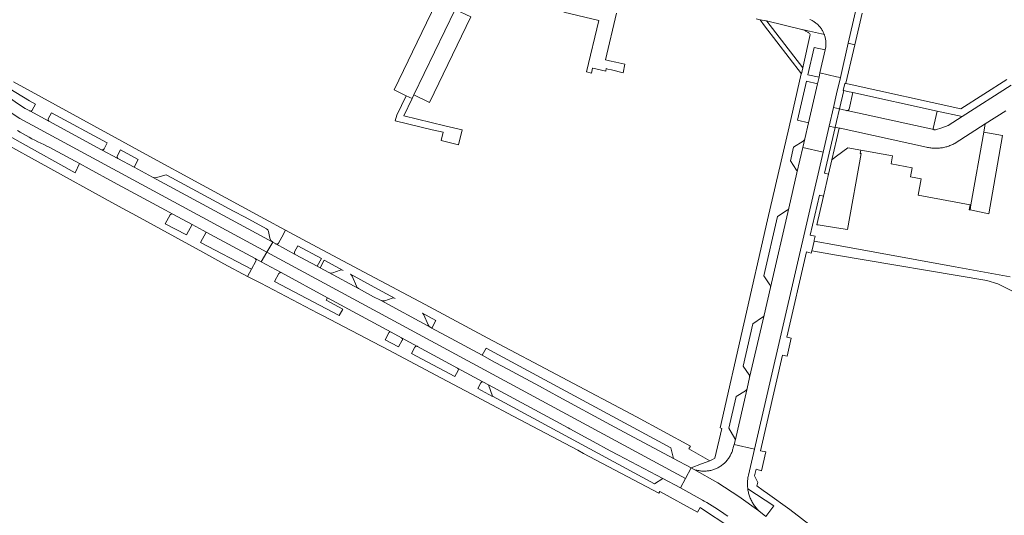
# Model space of a CAD drawing. Extents: x 146402 to 164798, y 455483 to 464134.
# Tile 549 of 575: x 162282 to 162545, y 460733 to 460865. Entities that reach past the tile are written whole.
import ezdxf

# ---------------------------------------------------------------- set-up
doc = ezdxf.new("R2010")
doc.units = 0
doc.header["$LTSCALE"] = 0.2
for name, color, linetype, lineweight in [('B-XX-VH-VERHARDING_ASFALT-GV', 252, 'CONTINUOUS', 18), ('B-XX-VH-VERHARDING_BETONSTRAATSTEEN-GV', 252, 'CONTINUOUS', 18), ('B-XX-VH-VERHARDING_TEGEL-GV', 252, 'CONTINUOUS', 18)]:
    doc.layers.add(name, color=color, linetype=linetype, lineweight=lineweight)

msp = doc.modelspace()

# ---------------------------------------------------------------- linework, layer by layer
at = {"layer": 'B-XX-VH-VERHARDING_ASFALT-GV'}
for points in [[(162393.263, 460869.846), (162390.596, 460864.327), (162381.913, 460846.363), (162385.099, 460844.822), (162386.72, 460844.04), (162387.199, 460845.033), (162398.237, 460867.874)], [(162492.88, 460865.203), (162493.097, 460865.106), (162493.311, 460865.001), (162493.521, 460864.889), (162493.728, 460864.77), (162493.93, 460864.645), (162494.128, 460864.512), (162494.321, 460864.373), (162494.51, 460864.228), (162494.694, 460864.076), (162494.872, 460863.919), (162495.045, 460863.755), (162495.213, 460863.586), (162495.374, 460863.411), (162495.53, 460863.231), (162495.68, 460863.045), (162495.823, 460862.855), (162495.96, 460862.66), (162496.09, 460862.461), (162496.213, 460862.257), (162496.33, 460862.049), (162496.439, 460861.838), (162496.542, 460861.623), (162496.637, 460861.405), (162496.724, 460861.183), (162496.737, 460861.149), (162496.804, 460860.959), (162496.877, 460860.732), (162496.942, 460860.503), (162496.999, 460860.272), (162497.049, 460860.039), (162497.09, 460859.804), (162497.124, 460859.568), (162497.15, 460859.332), (162497.167, 460859.094), (162497.177, 460858.856), (162497.179, 460858.618), (162497.172, 460858.38), (162497.158, 460858.142), (162497.136, 460857.905), (162496.982, 460857.048), (162495.573, 460850.927), (162500, 460849.899), (162501.016, 460849.663), (162503.109, 460858.825), (162505.047, 460867.309)], [(162281.388, 460835.504), (162282.155, 460835.059), (162282.925, 460834.621), (162283.699, 460834.19), (162284.477, 460833.767), (162285.259, 460833.35), (162286.045, 460832.94), (162286.834, 460832.538), (162287.627, 460832.142), (162288.423, 460831.754), (162289.223, 460831.373), (162289.887, 460831.063), (162297.971, 460826.686), (162300.507, 460825.314), (162307.052, 460821.77), (162320.925, 460814.256), (162322.834, 460813.221), (162328.008, 460810.42), (162330.919, 460808.844), (162331.795, 460808.37), (162344.841, 460801.305), (162346.424, 460800.447), (162347.956, 460803.027), (162282.042, 460838.78), (162279.738, 460840.279)], [(162481.086, 460732.424), (162479.258, 460733.902), (162473.886, 460737.772), (162468.317, 460741.353), (162461.975, 460744.969), (162461.201, 460745.4), (162459.696, 460742.589), (162458.364, 460740.101), (162464.254, 460736.767), (162464.668, 460736.526), (162465.382, 460736.104), (162466.092, 460735.674), (162466.798, 460735.238), (162467.499, 460734.795), (162468.196, 460734.345), (162468.889, 460733.889), (162469.578, 460733.425), (162470.261, 460732.956), (162470.941, 460732.479)]]:
    msp.add_lwpolyline(points, dxfattribs=at)
for points in [[(162275.992, 460846.589), (162274.913, 460847.422), (162273.141, 460844.941), (162274.263, 460844.137), (162279.738, 460840.279), (162282.042, 460838.78), (162347.956, 460803.027), (162349.533, 460805.683), (162317.438, 460823.044), (162312.513, 460825.707), (162308.178, 460828.052), (162303.852, 460830.393), (162289.774, 460838.008), (162284.665, 460840.771), (162283.47, 460841.418), (162281.384, 460842.787)], [(162544.318, 460834.175), (162539.297, 460835.045), (162535.85, 460815.655), (162535.614, 460814.328), (162540.617, 460813.302)], [(162350.376, 460805.227), (162349.533, 460805.683), (162347.956, 460803.027), (162459.696, 460742.589), (162461.201, 460745.4), (162456.49, 460747.914), (162444.687, 460754.212), (162439.684, 460756.918), (162425.877, 460764.385), (162420.683, 460767.196), (162410.893, 460772.492), (162408.734, 460773.66), (162405.404, 460775.462), (162394.666, 460781.27), (162392.744, 460782.31), (162391.947, 460782.741), (162391.675, 460782.888), (162378.238, 460790.158), (162376.45, 460791.125), (162372.393, 460793.318), (162364.453, 460797.615), (162362.155, 460798.857), (162361.391, 460799.27), (162355.522, 460802.444)], [(162459.696, 460742.589), (162347.956, 460803.027), (162346.424, 460800.447), (162351.754, 460797.561), (162364.156, 460790.845), (162381.145, 460781.645), (162383.884, 460780.161), (162388.161, 460777.845), (162398.821, 460772.074), (162405.63, 460768.387), (162407.07, 460767.607), (162428.394, 460756.06), (162428.785, 460755.848), (162433.911, 460753.072), (162435.007, 460752.479), (162439.607, 460749.987), (162441.827, 460748.786), (162453.649, 460742.577), (162458.364, 460740.101)]]:
    msp.add_lwpolyline(points, close=True, dxfattribs=at)
at = {"layer": 'B-XX-VH-VERHARDING_BETONSTRAATSTEEN-GV'}
for points in [[(162402.372, 460865.875), (162398.237, 460867.874), (162387.199, 460845.033), (162391.333, 460843.035)], [(162500, 460849.899), (162495.573, 460850.927), (162495.322, 460849.773), (162494.896, 460848.009), (162492.514, 460837.617), (162491.498, 460833.266), (162490.984, 460830.983), (162496.383, 460829.723), (162498.002, 460836.689), (162499.16, 460841.674), (162500, 460845.29), (162501.016, 460849.663)], [(162526.823, 460840.715), (162504.316, 460845.648), (162503.322, 460841.247), (162503.315, 460841.213), (162503.297, 460841.152), (162503.271, 460841.094), (162503.238, 460841.04), (162503.198, 460840.991), (162503.153, 460840.947), (162503.102, 460840.909), (162503.047, 460840.878), (162502.989, 460840.854), (162502.928, 460840.837), (162502.865, 460840.828), (162502.802, 460840.828), (162502.739, 460840.835), (162525.972, 460835.792), (162525.95, 460835.808), (162525.903, 460835.851), (162525.862, 460835.899), (162525.827, 460835.952), (162525.799, 460836.009), (162525.779, 460836.069)], [(162539.297, 460835.045), (162539.703, 460837.276), (162531.635, 460832.131), (162531.565, 460832.092), (162531.31, 460831.955), (162531.051, 460831.826), (162530.789, 460831.704), (162530.523, 460831.589), (162530.255, 460831.482), (162529.983, 460831.382), (162529.709, 460831.289), (162529.433, 460831.205), (162529.154, 460831.127), (162528.873, 460831.058), (162528.59, 460830.996), (162528.306, 460830.942), (162528.02, 460830.897), (162527.734, 460830.859), (162527.446, 460830.829), (162527.157, 460830.806), (162526.869, 460830.792), (162526.579, 460830.786), (162526.29, 460830.788), (162526.001, 460830.798), (162525.712, 460830.816), (162525.424, 460830.842), (162525.137, 460830.876), (162524.85, 460830.918), (162524.565, 460830.967), (162524.282, 460831.025), (162524, 460831.09), (162501.003, 460836.117), (162500.727, 460836.171), (162500, 460833.049), (162498.761, 460827.724), (162499.192, 460828.047), (162500, 460828.651), (162503.003, 460830.899), (162506.448, 460830.279), (162514.956, 460828.746), (162514.571, 460826.612), (162520.205, 460825.596), (162519.765, 460823.155), (162522.539, 460822.655), (162521.739, 460818.217), (162535.657, 460815.708), (162535.416, 460814.374), (162535.614, 460814.328), (162535.85, 460815.655)], [(162490.984, 460830.983), (162491.498, 460833.266), (162491.357, 460832.96), (162491.122, 460832.718), (162488.507, 460831.038), (162487.702, 460827.438), (162489.334, 460824.944), (162489.45, 460824.604), (162489.423, 460824.246)], [(162496.383, 460829.723), (162490.984, 460830.983), (162489.423, 460824.246), (162487.244, 460814.776), (162482.367, 460793.624), (162480.633, 460786.2), (162476.783, 460769.552), (162476.099, 460766.558), (162472.919, 460752.602), (162472.652, 460751.633), (162478.075, 460750.38)], [(162321.463, 460823.527), (162321.079, 460823.646), (162320.678, 460823.606), (162318.606, 460822.944), (162318.012, 460822.88), (162317.438, 460823.044), (162349.533, 460805.683), (162349.014, 460806.147), (162348.758, 460806.794), (162348.385, 460808.561), (162348.21, 460808.954), (162347.883, 460809.234), (162342.138, 460812.342), (162339.074, 460814)], [(162482.367, 460793.624), (162487.244, 460814.776), (162487.085, 460814.465), (162486.846, 460814.21), (162484.269, 460812.591), (162480.608, 460796.699), (162482.213, 460794.314), (162482.338, 460793.98)], [(162476.783, 460769.552), (162480.633, 460786.2), (162480.488, 460785.88), (162480.255, 460785.616), (162477.628, 460783.921), (162475.035, 460772.563), (162476.663, 460770.248), (162476.781, 460769.91)], [(162455.79, 460750.707), (162406.451, 460777.396), (162405.404, 460775.462), (162408.734, 460773.66), (162410.893, 460772.492), (162420.683, 460767.196), (162425.877, 460764.385), (162439.684, 460756.918), (162444.687, 460754.212), (162456.49, 460747.914)], [(162428.394, 460756.06), (162407.07, 460767.607), (162408.167, 460764.507), (162451.393, 460741.105), (162453.649, 460742.577), (162441.827, 460748.786), (162439.607, 460749.987), (162435.007, 460752.479), (162433.911, 460753.072), (162428.785, 460755.848)], [(162472.919, 460752.602), (162476.099, 460766.558), (162475.928, 460766.235), (162475.665, 460765.982), (162473.162, 460764.43), (162471.224, 460755.979), (162472.834, 460753.244), (162472.933, 460752.93)], [(162478.075, 460750.38), (162472.652, 460751.633), (162472.43, 460750.858), (162472.39, 460750.68), (162472.329, 460750.435), (162472.259, 460750.192), (162472.183, 460749.951), (162472.098, 460749.713), (162472.006, 460749.478), (162471.906, 460749.245), (162471.8, 460749.016), (162471.686, 460748.791), (162471.565, 460748.569), (162471.437, 460748.351), (162471.302, 460748.137), (162471.16, 460747.928), (162471.012, 460747.723), (162470.858, 460747.523), (162470.697, 460747.328), (162470.53, 460747.138), (162470.357, 460746.954), (162470.179, 460746.775), (162469.995, 460746.602), (162469.805, 460746.434), (162469.611, 460746.273), (162469.411, 460746.118), (162469.206, 460745.97), (162468.997, 460745.828), (162468.784, 460745.693), (162468.566, 460745.564), (162468.345, 460745.443), (162468.119, 460745.328), (162467.89, 460745.221), (162467.658, 460745.121), (162467.423, 460745.028), (162467.185, 460744.943), (162466.945, 460744.866), (162466.702, 460744.796), (162466.457, 460744.734), (162466.21, 460744.68), (162465.962, 460744.633), (162465.712, 460744.595), (162465.461, 460744.564), (162465.209, 460744.541), (162464.957, 460744.526), (162464.704, 460744.52), (162464.452, 460744.521), (162464.199, 460744.53), (162463.947, 460744.547), (162463.695, 460744.573), (162463.445, 460744.606), (162463.196, 460744.647), (162462.948, 460744.696), (162462.701, 460744.752), (162462.457, 460744.817), (162462.215, 460744.889), (162461.975, 460744.969), (162468.317, 460741.353), (162473.886, 460737.772), (162479.258, 460733.902), (162479.185, 460733.975), (162478.986, 460734.179), (162478.793, 460734.388), (162478.606, 460734.603), (162478.426, 460734.823), (162478.251, 460735.048), (162478.083, 460735.277), (162477.922, 460735.512), (162477.767, 460735.751), (162477.619, 460735.994), (162477.477, 460736.241), (162477.343, 460736.492), (162477.216, 460736.747), (162477.096, 460737.005), (162476.983, 460737.266), (162476.878, 460737.531), (162476.78, 460737.798), (162476.69, 460738.068), (162476.608, 460738.34), (162476.533, 460738.615), (162476.466, 460738.892), (162476.406, 460739.17), (162476.355, 460739.45), (162476.311, 460739.731), (162476.302, 460739.798), (162476.275, 460740.014), (162476.248, 460740.297), (162476.228, 460740.581), (162476.216, 460740.865), (162476.212, 460741.15), (162476.217, 460741.435), (162476.229, 460741.719), (162476.249, 460742.003), (162476.277, 460742.286), (162476.313, 460742.569), (162476.357, 460742.85), (162476.409, 460743.13), (162476.469, 460743.408)]]:
    msp.add_lwpolyline(points, close=True, dxfattribs=at)
msp.add_lwpolyline([(162546.622, 460847.683), (162533.515, 460839.285), (162529.774, 460836.897), (162528.113, 460836.211), (162526.387, 460835.714), (162526.367, 460835.709), (162526.305, 460835.7), (162526.241, 460835.699), (162526.178, 460835.706), (162526.117, 460835.72), (162526.058, 460835.742), (162526.001, 460835.772), (162525.972, 460835.792), (162502.739, 460840.835), (162501.818, 460841.051), (162500.769, 460841.297), (162500, 460837.967), (162499.641, 460836.413), (162499.639, 460836.382), (162500, 460836.312), (162500.727, 460836.171), (162501.003, 460836.117), (162524, 460831.09), (162524.282, 460831.025), (162524.565, 460830.967), (162524.85, 460830.918), (162525.137, 460830.876), (162525.424, 460830.842), (162525.712, 460830.816), (162526.001, 460830.798), (162526.29, 460830.788), (162526.579, 460830.786), (162526.869, 460830.792), (162527.157, 460830.806), (162527.446, 460830.829), (162527.734, 460830.859), (162528.02, 460830.897), (162528.306, 460830.942), (162528.59, 460830.996), (162528.873, 460831.058), (162529.154, 460831.127), (162529.433, 460831.205), (162529.709, 460831.289), (162529.983, 460831.382), (162530.255, 460831.482), (162530.523, 460831.589), (162530.789, 460831.704), (162531.051, 460831.826), (162531.31, 460831.955), (162531.565, 460832.092), (162531.635, 460832.131), (162539.703, 460837.276), (162545.218, 460840.802)], dxfattribs=at)
at = {"layer": 'B-XX-VH-VERHARDING_TEGEL-GV'}
for points in [[(162427.202, 460867.17), (162436.541, 460864.953), (162433.271, 460851.177), (162434.576, 460850.867), (162434.888, 460852.18), (162434.941, 460852.168), (162438.404, 460851.352), (162438.512, 460852.06), (162438.995, 460851.966), (162439.967, 460851.732), (162443.066, 460850.986), (162443.074, 460850.984), (162443.487, 460853.285), (162441.1, 460853.775), (162439.356, 460854.188), (162438.328, 460854.432), (162441.29, 460866.919)], [(162478.518, 460865.343), (162479.618, 460865.064), (162480.658, 460864.923), (162481.1, 460864.818), (162481.408, 460864.745), (162481.343, 460864.83), (162490.743, 460862.518), (162490.81, 460862.503), (162490.832, 460862.497), (162491.937, 460862.245), (162496.737, 460861.149), (162496.724, 460861.183), (162496.637, 460861.405), (162496.542, 460861.623), (162496.439, 460861.838), (162496.33, 460862.049), (162496.213, 460862.257), (162496.09, 460862.461), (162495.96, 460862.66), (162495.823, 460862.855), (162495.68, 460863.045), (162495.53, 460863.231), (162495.374, 460863.411), (162495.213, 460863.586), (162495.045, 460863.755), (162494.872, 460863.919), (162494.694, 460864.076), (162494.51, 460864.228), (162494.321, 460864.373), (162494.128, 460864.512), (162493.93, 460864.645), (162493.728, 460864.77), (162493.521, 460864.889), (162493.311, 460865.001), (162493.097, 460865.106), (162492.88, 460865.203)], [(162505.047, 460867.309), (162503.109, 460858.825), (162504.863, 460858.457), (162506.791, 460866.852)], [(162272.003, 460851.113), (162284.582, 460843.475), (162286.202, 460842.599), (162285.327, 460840.979), (162285.315, 460840.957), (162285.281, 460840.905), (162285.24, 460840.858), (162285.194, 460840.817), (162285.142, 460840.782), (162285.087, 460840.753), (162285.028, 460840.732), (162284.967, 460840.719), (162284.905, 460840.714), (162284.843, 460840.716), (162284.781, 460840.727), (162284.722, 460840.745), (162284.665, 460840.771), (162289.774, 460838.008), (162289.553, 460838.304), (162289.602, 460838.671), (162290.487, 460840.281), (162305.368, 460832.231), (162304.501, 460830.609), (162304.221, 460830.368), (162303.852, 460830.393), (162308.178, 460828.052), (162307.968, 460828.348), (162308.01, 460828.709), (162308.889, 460830.325), (162313.625, 460827.764), (162312.513, 460825.707), (162317.438, 460823.044), (162318.012, 460822.88), (162318.606, 460822.944), (162320.678, 460823.606), (162321.079, 460823.646), (162321.463, 460823.527), (162339.074, 460814), (162342.138, 460812.342), (162347.883, 460809.234), (162348.21, 460808.954), (162348.385, 460808.561), (162348.758, 460806.794), (162349.014, 460806.147), (162349.533, 460805.683), (162350.376, 460805.227), (162350.433, 460805.2), (162350.492, 460805.181), (162350.554, 460805.169), (162350.616, 460805.165), (162350.679, 460805.169), (162350.74, 460805.181), (162350.799, 460805.201), (162350.856, 460805.228), (162350.908, 460805.262), (162350.956, 460805.303), (162350.998, 460805.349), (162351.034, 460805.4), (162351.051, 460805.431), (162351.927, 460807.046), (162352.928, 460808.891), (162347.301, 460811.892), (162330.786, 460820.926), (162315.731, 460829.162), (162291.518, 460842.407), (162280.31, 460848.538)], [(162545.426, 460849.118), (162533.153, 460841.357), (162503.388, 460847.876), (162502.478, 460848.075), (162502.237, 460848.128), (162501.789, 460846.232), (162501.933, 460846.199), (162502.948, 460845.964), (162504.316, 460845.648), (162526.823, 460840.715), (162533.515, 460839.285), (162546.622, 460847.683)], [(162261.241, 460841.293), (162304.82, 460817.309), (162310.314, 460814.285), (162312.173, 460813.262), (162330.853, 460802.984), (162336.487, 460799.885), (162342.82, 460796.569), (162343.834, 460798.462), (162330.264, 460805.628), (162331.795, 460808.37), (162330.919, 460808.844), (162328.008, 460810.42), (162326.492, 460807.62), (162320.846, 460810.601), (162322.159, 460813.019), (162322.458, 460813.25), (162322.834, 460813.221), (162320.925, 460814.256), (162307.052, 460821.77), (162300.507, 460825.314), (162297.971, 460826.686), (162296.778, 460824.22), (162282.097, 460832.45), (162267.2, 460840.801)], [(162500, 460724.614), (162487.571, 460734.246), (162481.563, 460738.552), (162480.406, 460739.382), (162478.719, 460740.591), (162478.942, 460741.49), (162478.108, 460743.245), (162478.535, 460745.003), (162479.992, 460744.639), (162481.159, 460749.643), (162479.702, 460749.989), (162485.595, 460775.513), (162486.784, 460775.243), (162487.9, 460780.046), (162486.684, 460780.3), (162491.957, 460803.118), (162493.245, 460802.802), (162493.385, 460803.368), (162493.462, 460803.68), (162494.011, 460806.003), (162494.06, 460806.211), (162494.301, 460807.289), (162492.975, 460807.545), (162495.42, 460818.279), (162496.493, 460817.981), (162497.868, 460823.89), (162496.77, 460824.116), (162499.629, 460836.339), (162499.496, 460836.368), (162498.002, 460836.689), (162496.383, 460829.723), (162478.075, 460750.38), (162476.469, 460743.408), (162476.409, 460743.13), (162476.357, 460742.85), (162476.313, 460742.569), (162476.277, 460742.286), (162476.249, 460742.003), (162476.229, 460741.719), (162476.217, 460741.435), (162476.212, 460741.15), (162476.216, 460740.865), (162476.228, 460740.581), (162476.248, 460740.297), (162476.275, 460740.014), (162476.302, 460739.798), (162480.96, 460736.784), (162483.295, 460735.24), (162481.086, 460732.424)], [(162546.333, 460796.461), (162531.636, 460799.141), (162500, 460804.911), (162494.011, 460806.003), (162493.462, 460803.68), (162493.385, 460803.368), (162500, 460802.251), (162540.086, 460795.48), (162543.038, 460794.57), (162552.039, 460790.059)], [(162470.941, 460732.479), (162470.261, 460732.956), (162469.578, 460733.425), (162468.889, 460733.889), (162468.196, 460734.345), (162467.499, 460734.795), (162466.798, 460735.238), (162466.092, 460735.674), (162465.382, 460736.104), (162464.668, 460736.526), (162464.254, 460736.767), (162458.364, 460740.101), (162453.649, 460742.577), (162451.393, 460741.105), (162408.167, 460764.507), (162408.172, 460764.493), (162404.24, 460766.57), (162405.057, 460768.125), (162405.297, 460768.359), (162405.63, 460768.387), (162398.821, 460772.074), (162399.054, 460771.777), (162399.016, 460771.401), (162398.149, 460769.786), (162386.546, 460775.913), (162387.48, 460777.646), (162387.496, 460777.674), (162387.533, 460777.725), (162387.576, 460777.771), (162387.624, 460777.812), (162387.677, 460777.846), (162387.734, 460777.873), (162387.794, 460777.892), (162387.856, 460777.904), (162387.919, 460777.908), (162387.982, 460777.904), (162388.044, 460777.892), (162388.104, 460777.872), (162388.161, 460777.845), (162383.884, 460780.161), (162384.015, 460780.063), (162384.054, 460780.015), (162384.088, 460779.963), (162384.114, 460779.906), (162384.133, 460779.847), (162384.144, 460779.786), (162384.148, 460779.724), (162384.143, 460779.661), (162384.13, 460779.6), (162384.11, 460779.542), (162384.082, 460779.486), (162383.127, 460777.717), (162379.491, 460779.637), (162380.467, 460781.444), (162380.492, 460781.49), (162380.529, 460781.54), (162380.571, 460781.585), (162380.619, 460781.624), (162380.672, 460781.657), (162380.728, 460781.683), (162380.787, 460781.701), (162380.848, 460781.711), (162380.91, 460781.714), (162381.145, 460781.645), (162364.156, 460790.845), (162363.788, 460790.166), (162368.183, 460787.786), (162367.265, 460786.092), (162350.015, 460795.199), (162351.159, 460797.316), (162351.412, 460797.547), (162351.754, 460797.561), (162346.424, 460800.447), (162344.841, 460801.305), (162345.058, 460801.011), (162345.005, 460800.649), (162343.834, 460798.462), (162342.82, 460796.569), (162346.299, 460794.747), (162361.593, 460786.737), (162362.803, 460786.103), (162378.266, 460778.006), (162378.959, 460777.643), (162394.577, 460769.363), (162402.465, 460765.182), (162406.681, 460762.947), (162413.69, 460759.231), (162430.926, 460750.094), (162432.474, 460749.273), (162452.562, 460738.624), (162452.801, 460739.041), (162462.892, 460733.545), (162463.555, 460734.763), (162465.311, 460733.688), (162470.164, 460730.425)]]:
    msp.add_lwpolyline(points, dxfattribs=at)
for points in [[(162480.658, 460864.923), (162479.618, 460865.064), (162480.802, 460863.515), (162490.597, 460850.707), (162490.955, 460852.257), (162481.408, 460864.745), (162481.1, 460864.818)], [(162491.937, 460862.245), (162490.832, 460862.497), (162490.986, 460862.456), (162491.16, 460862.401), (162491.332, 460862.339), (162491.501, 460862.27), (162491.667, 460862.193), (162491.829, 460862.109), (162491.987, 460862.018), (162492.141, 460861.92), (162492.291, 460861.815), (162492.436, 460861.704), (162492.576, 460861.587), (162492.71, 460861.464), (162492.84, 460861.335), (162492.963, 460861.2), (162491.058, 460852.705), (162490.955, 460852.257), (162490.597, 460850.707), (162490.584, 460850.652), (162487.322, 460836.496), (162481.601, 460811.675), (162468.947, 460756.055), (162469.364, 460755.889), (162467.545, 460747.961), (162466.887, 460747.585), (162466.178, 460747.317), (162463.942, 460746.456), (162461.201, 460745.4), (162461.975, 460744.969), (162462.215, 460744.889), (162462.457, 460744.817), (162462.701, 460744.752), (162462.948, 460744.696), (162463.196, 460744.647), (162463.445, 460744.606), (162463.695, 460744.573), (162463.947, 460744.547), (162464.199, 460744.53), (162464.452, 460744.521), (162464.704, 460744.52), (162464.957, 460744.526), (162465.209, 460744.541), (162465.461, 460744.564), (162465.712, 460744.595), (162465.962, 460744.633), (162466.21, 460744.68), (162466.457, 460744.734), (162466.702, 460744.796), (162466.945, 460744.866), (162467.185, 460744.943), (162467.423, 460745.028), (162467.658, 460745.121), (162467.89, 460745.221), (162468.119, 460745.328), (162468.345, 460745.443), (162468.566, 460745.564), (162468.784, 460745.693), (162468.997, 460745.828), (162469.206, 460745.97), (162469.411, 460746.118), (162469.611, 460746.273), (162469.805, 460746.434), (162469.995, 460746.602), (162470.179, 460746.775), (162470.357, 460746.954), (162470.53, 460747.138), (162470.697, 460747.328), (162470.858, 460747.523), (162471.012, 460747.723), (162471.16, 460747.928), (162471.302, 460748.137), (162471.437, 460748.351), (162471.565, 460748.569), (162471.686, 460748.791), (162471.8, 460749.016), (162471.906, 460749.245), (162472.006, 460749.478), (162472.098, 460749.713), (162472.183, 460749.951), (162472.259, 460750.192), (162472.329, 460750.435), (162472.39, 460750.68), (162472.43, 460750.858), (162472.652, 460751.633), (162472.919, 460752.602), (162472.933, 460752.93), (162472.834, 460753.244), (162471.224, 460755.979), (162473.162, 460764.43), (162475.665, 460765.982), (162475.928, 460766.235), (162476.099, 460766.558), (162476.783, 460769.552), (162476.781, 460769.91), (162476.663, 460770.248), (162475.035, 460772.563), (162477.628, 460783.921), (162480.255, 460785.616), (162480.488, 460785.88), (162480.633, 460786.2), (162482.367, 460793.624), (162482.338, 460793.98), (162482.213, 460794.314), (162480.608, 460796.699), (162484.269, 460812.591), (162486.846, 460814.21), (162487.085, 460814.465), (162487.244, 460814.776), (162489.423, 460824.246), (162489.45, 460824.604), (162489.334, 460824.944), (162487.702, 460827.438), (162488.507, 460831.038), (162491.122, 460832.718), (162491.357, 460832.96), (162491.498, 460833.266), (162492.514, 460837.617), (162489.593, 460838.284), (162491.955, 460848.671), (162494.896, 460848.009), (162495.322, 460849.773), (162492.364, 460850.451), (162494.037, 460857.736), (162496.982, 460857.048), (162497.136, 460857.905), (162497.158, 460858.142), (162497.172, 460858.38), (162497.179, 460858.618), (162497.177, 460858.856), (162497.167, 460859.094), (162497.15, 460859.332), (162497.124, 460859.568), (162497.09, 460859.804), (162497.049, 460860.039), (162496.999, 460860.272), (162496.942, 460860.503), (162496.877, 460860.732), (162496.804, 460860.959), (162496.737, 460861.149)], [(162504.863, 460858.457), (162503.109, 460858.825), (162501.016, 460849.663), (162500, 460845.29), (162499.16, 460841.674), (162500, 460841.477), (162500.645, 460841.325), (162500.694, 460841.314), (162500.769, 460841.297), (162501.933, 460846.199), (162501.789, 460846.232), (162502.237, 460848.128), (162502.478, 460848.075), (162502.496, 460848.152), (162504.508, 460856.911)], [(162386.72, 460844.04), (162385.099, 460844.822), (162382.595, 460839.631), (162382.231, 460838.097), (162392.111, 460835.752), (162395.025, 460835.061), (162394.499, 460832.845), (162399.127, 460831.746), (162400.068, 460835.714), (162395.441, 460836.812), (162391.769, 460837.683), (162384.487, 460839.411)], [(162500, 460841.477), (162499.16, 460841.674), (162498.002, 460836.689), (162499.496, 460836.368), (162499.629, 460836.339), (162499.639, 460836.382), (162499.641, 460836.413), (162500, 460837.967), (162500.769, 460841.297), (162500.694, 460841.314), (162500.645, 460841.325)], [(162506.448, 460830.279), (162503.003, 460830.899), (162500, 460828.651), (162499.192, 460828.047), (162498.761, 460827.724), (162497.868, 460823.89), (162496.493, 460817.981), (162494.713, 460810.337), (162495.049, 460810.285), (162500, 460809.514), (162502.919, 460809.06), (162506.555, 460829.377), (162506.294, 460829.424)], [(162358.74, 460805.791), (162352.928, 460808.891), (162351.927, 460807.046), (162351.051, 460805.431), (162351.034, 460805.4), (162350.998, 460805.349), (162350.956, 460805.303), (162350.908, 460805.262), (162350.856, 460805.228), (162350.799, 460805.201), (162350.74, 460805.181), (162350.679, 460805.169), (162350.616, 460805.165), (162350.554, 460805.169), (162350.492, 460805.181), (162350.433, 460805.2), (162350.376, 460805.227), (162355.522, 460802.444), (162355.283, 460802.742), (162355.317, 460803.123), (162356.195, 460804.735), (162362.502, 460801.324), (162361.391, 460799.27), (162362.155, 460798.857), (162363.266, 460800.911), (162368.342, 460798.153), (162367.94, 460798.27), (162367.526, 460798.214), (162365.571, 460797.494), (162365, 460797.445), (162364.453, 460797.615), (162372.393, 460793.318), (162372.09, 460793.599), (162371.878, 460793.953), (162370.756, 460796.613), (162370.574, 460796.896), (162370.31, 460797.105), (162377.583, 460793.175), (162382.228, 460790.666), (162381.836, 460790.783), (162381.429, 460790.733), (162379.413, 460790.055), (162378.815, 460789.985), (162378.238, 460790.158), (162391.675, 460782.888), (162391.282, 460783.196), (162391.013, 460783.617), (162389.888, 460786.253), (162389.706, 460786.533), (162389.451, 460786.748), (162393.058, 460784.797), (162391.947, 460782.741), (162392.744, 460782.31), (162394.666, 460781.27), (162405.404, 460775.462), (162406.451, 460777.396), (162455.79, 460750.707), (162456.49, 460747.914), (162461.201, 460745.4), (162463.942, 460746.456), (162466.178, 460747.317), (162460.601, 460750.436), (162460.993, 460751.157), (162446.59, 460758.988), (162406.969, 460780.069), (162390.166, 460789.03), (162375.286, 460796.966)]]:
    msp.add_lwpolyline(points, close=True, dxfattribs=at)

doc.saveas('drawing.dxf')
